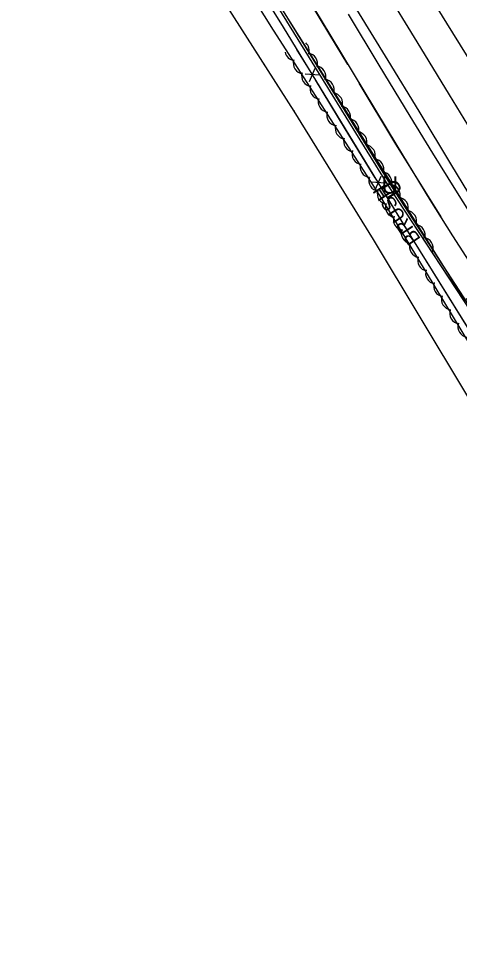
# Model space of a CAD drawing. Extents: x 954793 to 988390, y 1867850 to 1924428.
# Drawn here: x 957056.3 to 957209.5, y 1920486.9 to 1920811.5 of the extents above; entities that cross this region are included whole.
import ezdxf

# ---------------------------------------------------------------- set-up
doc = ezdxf.new("R2010")
doc.units = 0
for name, color, linetype in [('Default', 7, 'Continuous'), ('S_DITCHLINE', 7, 'Continuous'), ('S_EDGE_PAVEMENT', 7, 'Continuous'), ('S_FENCE', 7, 'Continuous'), ('S_FIBER_OPTIC_CABLE', 7, 'Continuous'), ('S_PAVEMENT_CROWN', 7, 'Continuous'), ('S_SHOULDER', 7, 'Continuous'), ('S_STREAM', 7, 'Continuous'), ('S_TREE', 7, 'Continuous'), ('S_TREE_ANNOT', 7, 'Continuous'), ('S_UNDERGROUND_CABLE', 7, 'Continuous'), ('S_UTL_PT_SYM', 7, 'Continuous'), ('S_WATER_UTILITIES', 7, 'Continuous')]:
    doc.layers.add(name, color=color, linetype=linetype)

msp = doc.modelspace()

# ---------------------------------------------------------------- linework, layer by layer
at = {"layer": 'S_DITCHLINE'}
msp.add_lwpolyline([(957231.1, 1920698.54), (957223.18, 1920711.02), (957215.26, 1920723.5), (957207.34, 1920735.97), (957199.42, 1920748.45), (957187.96, 1920767.43), (957176.5, 1920786.41), (957165.04, 1920805.38), (957153.59, 1920824.36), (957145.56, 1920837.84), (957137.53, 1920851.32), (957129.5, 1920864.8), (957121.48, 1920878.27), (957107.97, 1920899.22), (957094.47, 1920920.17)], dxfattribs=at)
at = {"layer": 'S_EDGE_PAVEMENT'}
for points in [[(957410.99, 1920474.09), (957399.41, 1920492.74), (957387.84, 1920511.38), (957377.4, 1920528.41), (957366.97, 1920545.44), (957356.11, 1920562.98), (957345.24, 1920580.52), (957335.54, 1920596.4), (957325.84, 1920612.27), (957315.62, 1920628.91), (957305.4, 1920645.54), (957294.11, 1920664.1), (957282.82, 1920682.65), (957271.62, 1920700.93), (957260.42, 1920719.21), (957249.83, 1920736.72), (957239.24, 1920754.23), (957227.99, 1920772.73), (957216.74, 1920791.24), (957205.24, 1920809.94), (957193.75, 1920828.63)], [(957379.03, 1920479.83), (957367.54, 1920498.67), (957357.17, 1920515.41), (957346.81, 1920532.14), (957335.81, 1920550.06), (957324.82, 1920567.97), (957315.31, 1920583.36), (957305.81, 1920598.75), (957295.32, 1920615.81), (957284.84, 1920632.87), (957273.66, 1920651.14), (957262.48, 1920669.41), (957251.15, 1920688.03), (957239.81, 1920706.65), (957229.1, 1920724.06), (957218.38, 1920741.48), (957206.98, 1920760.38), (957195.59, 1920779.29), (957184.79, 1920797), (957173.9, 1920814.66)]]:
    msp.add_lwpolyline(points, dxfattribs=at)
at = {"layer": 'S_FENCE'}
for p, q in [((957157.45, 1920789.7), (957159.46, 1920794.28)), ((957160.95, 1920791.83), (957155.96, 1920792.15)), ((957180.35, 1920752.14), (957182.36, 1920756.72)), ((957183.85, 1920754.27), (957178.86, 1920754.59))]:
    msp.add_line(p, q, dxfattribs=at)
for points in [[(957148.36, 1920808.56), (957105.93, 1920876.88)], [(957192.81, 1920735.65), (957148.36, 1920808.56)], [(957157.42, 1920793.7), (957153.07, 1920800.83)], [(957169.91, 1920773.21), (957159.5, 1920790.29)], [(957180.32, 1920756.14), (957169.91, 1920773.21)], [(957192.81, 1920735.65), (957182.4, 1920752.72)], [(957202.49, 1920720.07), (957192.81, 1920735.65)], [(957225.73, 1920682.73), (957192.81, 1920735.65)], [(957213.05, 1920703.1), (957202.49, 1920720.07)]]:
    msp.add_lwpolyline(points, dxfattribs=at)
at = {"layer": 'S_FIBER_OPTIC_CABLE'}
for p, q in [((957185.42, 1920752.66), (957145.58, 1920817.03)), ((957223.74, 1920694.12), (957185.42, 1920752.66))]:
    msp.add_line(p, q, dxfattribs=at)
msp.add_lwpolyline([(957536.74, 1920167.19), (957513.26, 1920206.3), (957474.79, 1920266.13), (957463.23, 1920290.92), (957455.93, 1920317.19), (957431.96, 1920357.07), (957405.97, 1920398.36), (957380.3, 1920439.72), (957363.1, 1920446.95), (957356.55, 1920458.63), (957349.67, 1920475.27), (957341.18, 1920491.39), (957319.07, 1920532.61), (957296.98, 1920568.46), (957273.08, 1920609.78), (957223.74, 1920694.12), (957185.42, 1920752.66), (957145.58, 1920817.03)], dxfattribs=at)
msp.add_lwpolyline([(957536.74, 1920167.19), (957513.26, 1920206.3), (957474.79, 1920266.13), (957463.23, 1920290.92), (957455.93, 1920317.19), (957431.96, 1920357.07), (957405.97, 1920398.36), (957380.3, 1920439.72), (957363.1, 1920446.95), (957356.55, 1920458.63), (957349.67, 1920475.27), (957341.18, 1920491.39), (957319.07, 1920532.61), (957296.98, 1920568.46), (957273.08, 1920609.78), (957223.74, 1920694.12), (957185.42, 1920752.66), (957145.58, 1920817.03)], dxfattribs=at)
at = {"layer": 'S_PAVEMENT_CROWN'}
msp.add_lwpolyline([(957389.15, 1920486.36), (957377.57, 1920505.25), (957367.3, 1920521.97), (957357.03, 1920538.68), (957346.03, 1920556.4), (957335.03, 1920574.11), (957325.41, 1920589.7), (957315.8, 1920605.3), (957305.44, 1920622.11), (957295.09, 1920638.93), (957283.82, 1920657.4), (957272.56, 1920675.87), (957261.33, 1920694.5), (957250.1, 1920713.13), (957239.58, 1920730.29), (957229.07, 1920747.45), (957217.57, 1920766.25), (957206.08, 1920785.06), (957194.85, 1920803.49), (957183.62, 1920821.92)], dxfattribs=at)
at = {"layer": 'S_SHOULDER'}
msp.add_lwpolyline([(957351.78, 1920517.65), (957343.73, 1920530.82), (957332.62, 1920548.5), (957321.5, 1920566.17), (957312.07, 1920581.49), (957302.65, 1920596.8), (957292.32, 1920613.9), (957281.99, 1920631), (957270.8, 1920649.6), (957259.61, 1920668.21), (957248.23, 1920686.55), (957236.84, 1920704.89), (957227.53, 1920721.27), (957217.93, 1920736.52), (957208.33, 1920751.77), (957200.38, 1920764.66), (957192.44, 1920777.55), (957181.73, 1920795.32), (957171.02, 1920813.1)], dxfattribs=at)
at = {"layer": 'S_STREAM'}
for points in [[(957170.75, 1920795.54), (957166.8, 1920802.05), (957149.75, 1920830.33), (957127.72, 1920867.8), (957115.48, 1920887.15), (957106.38, 1920901.23), (957096.54, 1920915.72), (957084.9, 1920932.65), (957074.07, 1920946.61), (957067.84, 1920949.53), (957056.33, 1920951.35)], [(957203.24, 1920742.49), (957187.16, 1920768.47), (957174.67, 1920789.07)]]:
    msp.add_lwpolyline(points, dxfattribs=at)
at = {"layer": 'S_TREE'}
for points in [[(957211.9, 1920714.26), (957239.37, 1920664.7), (957258.09, 1920632.35), (957282.35, 1920594.08), (957283.88, 1920585.77), (957280.35, 1920584.72), (957219.63, 1920687.72), (957182.77, 1920748.65), (957144.95, 1920807.49), (957107.96, 1920866.54)], [(957123.03, 1920854.46), (957211.47, 1920713.46)]]:
    msp.add_lwpolyline(points, dxfattribs=at)
for centre, start, end in [((957153.75, 1920800.34), 341.2996, 48.7689), ((957152.51, 1920800.59), 191.4101, 263.533), ((957156.62, 1920795.9), 341.2996, 82.8965), ((957155.45, 1920796.01), 161.936, 263.533), ((957158.34, 1920791.57), 161.936, 263.533), ((957159.47, 1920791.43), 341.2996, 82.8965), ((957162.36, 1920786.81), 341.2996, 82.8965), ((957161.26, 1920787.17), 161.936, 263.533), ((957164.09, 1920782.64), 161.936, 263.533), ((957165.33, 1920782.01), 341.2996, 82.8965), ((957168.1, 1920777.45), 341.2996, 82.8965), ((957167.11, 1920777.87), 161.936, 263.533), ((957170.97, 1920773.02), 341.2996, 82.8965), ((957170.05, 1920773.29), 161.936, 263.533), ((957172.95, 1920768.85), 161.936, 263.533), ((957173.82, 1920768.54), 341.2996, 82.8965), ((957176.71, 1920763.93), 341.2996, 82.8965), ((957175.87, 1920764.45), 161.936, 263.533), ((957178.69, 1920759.92), 161.936, 263.533), ((957179.68, 1920759.13), 341.2996, 82.8965), ((957182.45, 1920754.57), 341.2996, 82.8965), ((957181.72, 1920755.15), 161.936, 263.533), ((957185.32, 1920750.14), 341.2996, 82.8965), ((957184.66, 1920750.57), 161.936, 263.533), ((957187.48, 1920746), 160.3693, 261.9662), ((957188.17, 1920745.66), 341.2996, 82.8965), ((957191.06, 1920741.05), 341.2996, 82.8965), ((957190.28, 1920741.52), 160.3693, 261.9662), ((957192.98, 1920736.92), 160.3693, 261.9662), ((957194.03, 1920736.25), 341.2996, 82.8965), ((957196.81, 1920731.69), 341.2996, 82.8965), ((957195.87, 1920732.07), 160.3693, 261.9662), ((957198.69, 1920727.41), 160.3693, 261.9662), ((957201.46, 1920722.89), 160.3693, 261.9662), ((957204.26, 1920718.41), 160.3693, 261.9662), ((957206.96, 1920713.81), 160.3693, 261.9662), ((957209.85, 1920708.96), 160.3693, 261.9662), ((957212.67, 1920704.3), 160.3693, 261.9662)]:
    msp.add_arc(centre, 3.64, start, end, dxfattribs=at)
at = {"layer": 'S_UNDERGROUND_CABLE'}
for p, q in [((957186.11, 1920753.16), (957145.96, 1920818.19)), ((957224.29, 1920694.12), (957186.11, 1920753.16))]:
    msp.add_line(p, q, dxfattribs=at)
msp.add_lwpolyline([(957535.93, 1920166.85), (957511.72, 1920205.62), (957474.17, 1920265.05), (957462.42, 1920290.74), (957455.34, 1920316.64), (957431.44, 1920356.46), (957405.35, 1920398.06), (957379.67, 1920438.89), (957363.29, 1920447.82), (957357.47, 1920458.21), (957349.09, 1920474.51), (957341.66, 1920492.15), (957319.94, 1920532.76), (957297.66, 1920568.79), (957273.86, 1920610.26), (957224.29, 1920694.12), (957186.11, 1920753.16), (957145.96, 1920818.19)], dxfattribs=at)
msp.add_lwpolyline([(957535.93, 1920166.85), (957511.72, 1920205.62), (957474.17, 1920265.05), (957462.42, 1920290.74), (957455.34, 1920316.64), (957431.44, 1920356.46), (957405.35, 1920398.06), (957379.67, 1920438.89), (957363.29, 1920447.82), (957357.47, 1920458.21), (957349.09, 1920474.51), (957341.66, 1920492.15), (957319.94, 1920532.76), (957297.66, 1920568.79), (957273.86, 1920610.26), (957224.29, 1920694.12), (957186.11, 1920753.16), (957145.96, 1920818.19)], dxfattribs=at)
at = {"layer": 'S_UTL_PT_SYM'}
for points in [[(957152.14, 1920779.34), (957152.14, 1920779.39), (957152.14, 1920779.34), (957152.09, 1920779.34), (957152.14, 1920779.34), (957152.14, 1920779.29), (957152.14, 1920779.34), (957152.19, 1920779.34)], [(957185.42, 1920752.66), (957185.42, 1920752.71), (957185.42, 1920752.66), (957185.37, 1920752.66), (957185.42, 1920752.66), (957185.42, 1920752.61), (957185.42, 1920752.66), (957185.47, 1920752.66)], [(957179.7, 1920734.63), (957179.7, 1920734.68), (957179.7, 1920734.63), (957179.65, 1920734.63), (957179.7, 1920734.63), (957179.7, 1920734.58), (957179.7, 1920734.63), (957179.75, 1920734.63)]]:
    msp.add_lwpolyline(points, dxfattribs=at)
for points in [[(957152.14, 1920779.34), (957152.1, 1920779.32), (957152.14, 1920779.34), (957152.17, 1920779.3), (957152.14, 1920779.34), (957152.18, 1920779.37), (957152.14, 1920779.34), (957152.12, 1920779.39)], [(957152.14, 1920779.34), (957152.1, 1920779.32), (957152.14, 1920779.34), (957152.17, 1920779.3), (957152.14, 1920779.34), (957152.18, 1920779.37), (957152.14, 1920779.34), (957152.12, 1920779.39)], [(957185.42, 1920752.66), (957185.37, 1920752.64), (957185.42, 1920752.66), (957185.44, 1920752.62), (957185.42, 1920752.66), (957185.46, 1920752.69), (957185.42, 1920752.66), (957185.39, 1920752.7)], [(957185.42, 1920752.66), (957185.37, 1920752.64), (957185.42, 1920752.66), (957185.44, 1920752.62), (957185.42, 1920752.66), (957185.46, 1920752.69), (957185.42, 1920752.66), (957185.39, 1920752.7)], [(957179.7, 1920734.63), (957179.66, 1920734.61), (957179.7, 1920734.63), (957179.73, 1920734.59), (957179.7, 1920734.63), (957179.75, 1920734.66), (957179.7, 1920734.63), (957179.68, 1920734.68)], [(957179.7, 1920734.63), (957179.66, 1920734.61), (957179.7, 1920734.63), (957179.73, 1920734.59), (957179.7, 1920734.63), (957179.75, 1920734.66), (957179.7, 1920734.63), (957179.68, 1920734.68)]]:
    msp.add_lwpolyline(points, close=True, dxfattribs=at)
at = {"layer": 'S_WATER_UTILITIES'}
for p, q in [((957152.14, 1920779.34), (957118.83, 1920831.55)), ((957179.7, 1920734.63), (957152.14, 1920779.34)), ((957212.2, 1920680.55), (957179.7, 1920734.63))]:
    msp.add_line(p, q, dxfattribs=at)
msp.add_lwpolyline([(957507.23, 1920172.34), (957483.67, 1920235.88), (957472.51, 1920260.77), (957454.25, 1920292.25), (957421.2, 1920323.98), (957408.06, 1920350.97), (957382.2, 1920395.93), (957357.1, 1920434.25), (957329.35, 1920477.03), (957305.74, 1920517.67), (957283.35, 1920558.03), (957260.08, 1920599.02), (957212.2, 1920680.55), (957179.7, 1920734.63), (957152.14, 1920779.34), (957118.83, 1920831.55)], dxfattribs=at)
msp.add_lwpolyline([(957507.23, 1920172.34), (957483.67, 1920235.88), (957472.51, 1920260.77), (957454.25, 1920292.25), (957421.2, 1920323.98), (957408.06, 1920350.97), (957382.2, 1920395.93), (957357.1, 1920434.25), (957329.35, 1920477.03), (957305.74, 1920517.67), (957283.35, 1920558.03), (957260.08, 1920599.02), (957212.2, 1920680.55), (957179.7, 1920734.63), (957152.14, 1920779.34), (957118.83, 1920831.55)], dxfattribs=at)

# ---------------------------------------------------------------- texts
at = {"layer": 'Default'}
for rotation, p in [(360, (957182.48, 1920750.62)), (121.6872, (957190.18, 1920751.41))]:
    msp.add_text('U', height=6, rotation=rotation, dxfattribs=at).set_placement(p)
at = {"layer": 'S_TREE_ANNOT'}
msp.add_text('BRUSH', height=5, rotation=123.5656, dxfattribs=at).set_placement((957196.29, 1920734.82))

doc.saveas('drawing.dxf')
